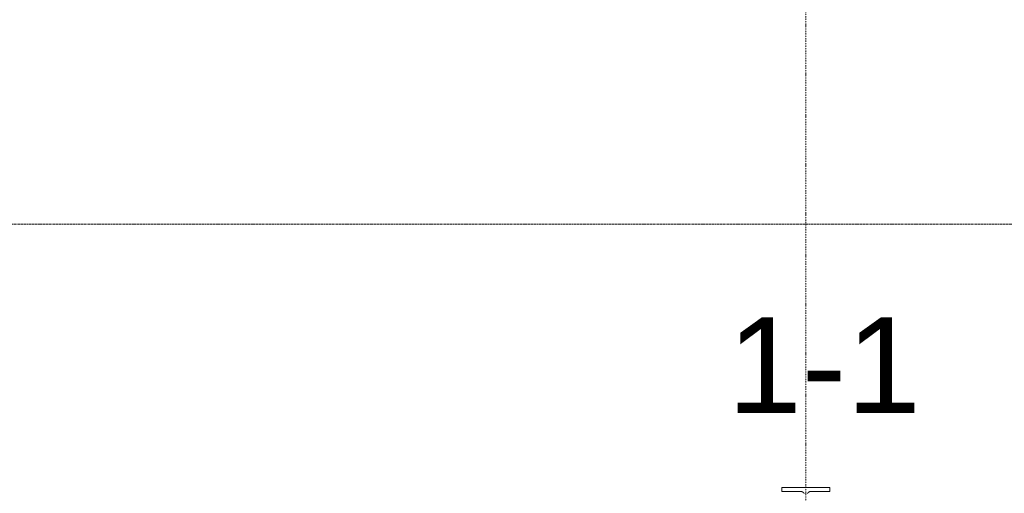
# Model space of a CAD drawing. Header units: millimetres. Extents: x -176817 to 571382, y -58489 to 156123.
# Tile 334 of 364: x 540407 to 546571, y -6813 to -3848. Entities that reach past the tile are written whole.
import ezdxf

# ---------------------------------------------------------------- set-up
doc = ezdxf.new("R2010")
doc.units = ezdxf.units.MM
doc.header["$LTSCALE"] = 0.2
doc.linetypes.add('DASHDOT', pattern=[25.4, 12.7, -6.35, 0, -6.35])
doc.linetypes.add('HIDDEN', pattern=[9.525, 6.35, -3.175])
doc.layers.get('0').update_dxf_attribs({"lineweight": 13})
doc.layers.add('ARF2000E0_BEARING_ROOF_KANTAVAT_KATTO', color=7, linetype='Continuous', lineweight=13)
doc.layers.add('poziome 1', color=7, linetype='Continuous', lineweight=13)
doc.styles.get("Standard").update_dxf_attribs({"font": 'arial.ttf'})

msp = doc.modelspace()

# ---------------------------------------------------------------- linework, layer by layer
at = {"color": 252, "linetype": 'DASHDOT', "ltscale": 3}
msp.add_line((545328.6662, 20227.7292), (545328.6662, -30771.4395), dxfattribs=at)
at = {"layer": 'ARF2000E0_BEARING_ROOF_KANTAVAT_KATTO'}
msp.add_lwpolyline([(545339.5888, -6813.1916), (545339.9492, -6812.6332), (545340.323, -6812.0842), (545340.7099, -6811.5446), (545341.1099, -6811.0149), (545341.5226, -6810.4951), (545341.9479, -6809.9856), (545342.3856, -6809.4866), (545342.8355, -6808.9984), (545343.2974, -6808.5211), (545343.7716, -6808.0547), (545344.2569, -6807.6002), (545344.753, -6807.158), (545345.2597, -6806.7282), (545345.7769, -6806.311), (545346.3042, -6805.9065), (545346.8415, -6805.5151), (545347.3886, -6805.1367), (545347.9443, -6804.7723), (545348.5086, -6804.4219), (545349.0812, -6804.0855), (545349.6618, -6803.7634), (545350.2502, -6803.4557), (545350.846, -6803.1625), (545351.4491, -6802.884), (545352.0591, -6802.6204), (545352.6763, -6802.3716), (545353.2991, -6802.1383), (545353.9272, -6801.9205), (545354.5605, -6801.7183), (545355.1985, -6801.5318), (545355.8411, -6801.3612), (545356.4879, -6801.2064), (545357.1387, -6801.0676), (545357.7916, -6800.9451), (545358.4471, -6800.8389), (545359.1048, -6800.7489), (545359.7645, -6800.6752), (545360.4257, -6800.6179), (545361.0883, -6800.5769), (545361.7519, -6800.5522), (545362.4162, -6800.544), (545420.5412, -6800.544), (545478.6662, -6800.544), (545478.6662, -6776.4169), (545403.6662, -6776.4169), (545328.6662, -6776.4169), (545253.6662, -6776.4169), (545178.6662, -6776.4169), (545178.6662, -6800.544), (545236.7912, -6800.544), (545294.9162, -6800.544), (545295.5811, -6800.5522), (545296.2453, -6800.5769), (545296.9085, -6800.618), (545297.5703, -6800.6755), (545298.2305, -6800.7493), (545298.8888, -6800.8394), (545299.5449, -6800.9458), (545300.1984, -6801.0685), (545300.8489, -6801.2074), (545301.4954, -6801.3622), (545302.1377, -6801.5329), (545302.7755, -6801.7194), (545303.4086, -6801.9216), (545304.0365, -6802.1394), (545304.659, -6802.3728), (545305.2758, -6802.6215), (545305.8859, -6802.8852), (545306.489, -6803.1638), (545307.0848, -6803.457), (545307.6731, -6803.7648), (545308.2537, -6804.0869), (545308.8262, -6804.4234), (545309.3905, -6804.7739), (545309.9463, -6805.1384), (545310.4926, -6805.5163), (545311.0292, -6805.9073), (545311.5559, -6806.3113), (545312.0724, -6806.728), (545312.5786, -6807.1573), (545313.0741, -6807.599), (545313.5588, -6808.0527), (545314.0324, -6808.5185), (545314.495, -6808.9964), (545314.9456, -6809.4852), (545315.3839, -6809.9848), (545315.8097, -6810.495), (545316.2229, -6811.0154), (545316.6233, -6811.5458), (545317.0107, -6812.0861), (545317.385, -6812.6359), (545317.7453, -6813.1943)], dxfattribs=at)
at = {"layer": 'poziome 1', "linetype": 'HIDDEN', "ltscale": 5}
msp.add_lwpolyline([(564901.3596, -5128.7084), (526676.9234, -5128.7084), (526676.9234, -12518.8286), (564901.3596, -12518.8286)], close=True, dxfattribs=at)

# ---------------------------------------------------------------- texts
at = {"insert": (545443.4434, -6010.1403), "char_height": 600, "attachment_point": 5}
msp.add_mtext('\\A1;1-1', dxfattribs=at)

doc.saveas('drawing.dxf')
